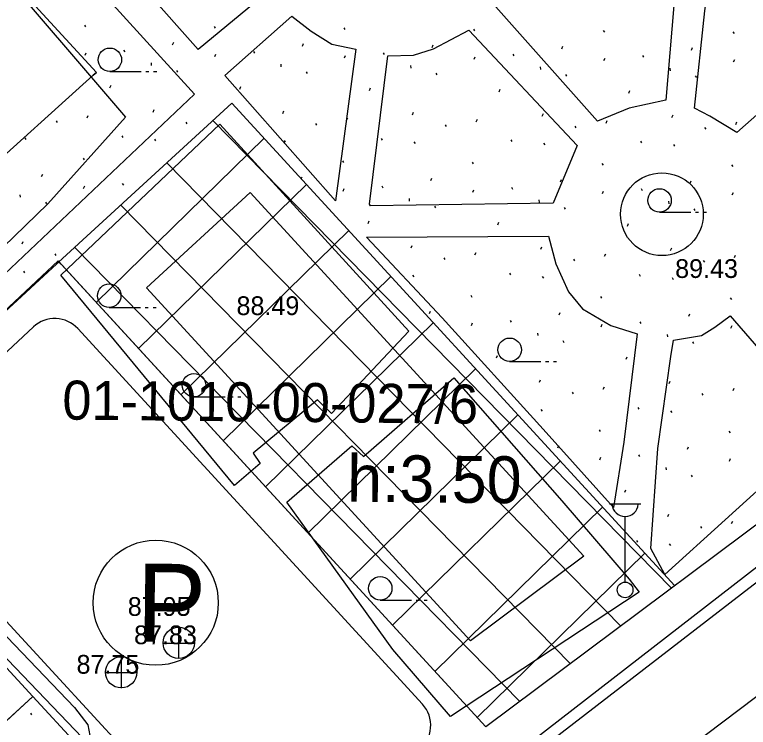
# Model space of a CAD drawing. Extents: x 412225 to 413380, y 4456471 to 4457189.
# Drawn here: x 412668.22 to 412715.13, y 4456863.19 to 4456908.77 of the extents above; entities that cross this region are included whole.
import ezdxf

# ---------------------------------------------------------------- set-up
doc = ezdxf.new("R2010")
doc.units = 0
for name, color, linetype in [('0_HALİHAZIR', 7, 'Continuous'), ('0_KADASTRO', 7, 'Continuous'), ('Level 20', 7, 'Continuous'), ('Level 27', 7, 'Continuous'), ('Level 30', 7, 'Continuous'), ('Level 34', 7, 'Continuous'), ('Level 41', 7, 'Continuous'), ('Level 48', 7, 'Continuous'), ('Level 56', 7, 'Continuous'), ('Level 57', 7, 'Continuous'), ('Level 62', 7, 'Continuous'), ('Level 8', 7, 'Continuous')]:
    doc.layers.add(name, color=color, linetype=linetype)

msp = doc.modelspace()

# ---------------------------------------------------------------- linework, layer by layer
at = {"layer": '0_HALİHAZIR'}
for p, q in [((412674.308, 4456905.137), (412676.308, 4456905.137)), ((412676.608, 4456905.137), (412676.808, 4456905.137)), ((412677.108, 4456905.137), (412677.308, 4456905.137)), ((412709.45, 4456896.143), (412711.45, 4456896.143)), ((412711.75, 4456896.143), (412711.95, 4456896.143)), ((412712.25, 4456896.143), (412712.45, 4456896.143)), ((412674.268, 4456890.048), (412676.268, 4456890.048)), ((412676.568, 4456890.048), (412676.768, 4456890.048)), ((412677.068, 4456890.048), (412677.268, 4456890.048)), ((412699.868, 4456886.591), (412701.868, 4456886.591)), ((412702.168, 4456886.591), (412702.368, 4456886.591)), ((412702.668, 4456886.591), (412702.868, 4456886.591)), ((412679.686, 4456884.321), (412681.686, 4456884.321)), ((412681.986, 4456884.321), (412682.186, 4456884.321)), ((412682.486, 4456884.321), (412682.686, 4456884.321)), ((412706.251, 4456877.481), (412708.251, 4456877.481)), ((412707.251, 4456872.481), (412707.251, 4456876.674)), ((412691.594, 4456871.333), (412693.594, 4456871.333)), ((412693.894, 4456871.333), (412694.094, 4456871.333)), ((412694.394, 4456871.333), (412694.594, 4456871.333)), ((412678.725, 4456867.589), (412678.725, 4456869.589)), ((412677.705, 4456868.579), (412679.705, 4456868.579)), ((412675.052, 4456865.704), (412675.052, 4456867.704)), ((412674.032, 4456866.694), (412676.032, 4456866.694))]:
    msp.add_line(p, q, dxfattribs=at)
for points in [[(412661.467, 4456887.739), (412662.17, 4456887.586), (412663.095, 4456887.959), (412679.73, 4456903.682), (412659.074, 4456926.379), (412645.761, 4456941.044)], [(412644.458, 4456936.187), (412657.853, 4456922.584), (412675.311, 4456902.222), (412670.352, 4456896.669)], [(412669.387, 4456850.535), (412673.134, 4456850.557), (412674.944, 4456850.468), (412679.7, 4456850.077), (412683.187, 4456849.915), (412686.123, 4456850.336), (412692.774, 4456851.798), (412697.695, 4456853.645), (412702.233, 4456855.766), (412707.153, 4456858.747), (412717.671, 4456866.692), (412734.049, 4456879.654), (412750.721, 4456892.773), (412757.76, 4456898.087), (412758.289, 4456898.982), (412758.57, 4456900.022), (412758.397, 4456901.729), (412757.57, 4456904.33), (412755.341, 4456909.508), (412751.222, 4456914.641), (412743.863, 4456922.176), (412743.533, 4456922.287)], [(412684.476, 4456910.296), (412679.963, 4456906.544), (412673.18, 4456914.192), (412673.179, 4456914.241), (412682.929, 4456914.459)], [(412711.695, 4456902.794), (412712.337, 4456909.018), (412713.103, 4456914.624), (412720.447, 4456906.576), (412714.392, 4456901.235)], [(412709.86, 4456903.305), (412707.519, 4456902.782), (412705.476, 4456901.952), (412698.975, 4456909.263), (412700.365, 4456911.208), (412701.027, 4456912.816), (412701.267, 4456914.206), (412710.777, 4456914.182)], [(412710.777, 4456914.182), (412709.86, 4456903.305)], [(412688.728, 4456896.861), (412681.661, 4456904.881), (412685.945, 4456908.679), (412687.182, 4456907.718), (412688.499, 4456906.89), (412690.035, 4456906.555)], [(412697.26, 4456907.77), (412704.186, 4456900.401), (412702.658, 4456896.708), (412690.965, 4456896.553), (412690.914, 4456896.651), (412692.08, 4456906.128)], [(412692.08, 4456906.128), (412693.727, 4456906.185), (412695.01, 4456906.579), (412697.26, 4456907.77)], [(412690.037, 4456906.569), (412688.728, 4456896.861)], [(412714.392, 4456901.235), (412712.664, 4456902.286), (412711.695, 4456902.794)], [(412671.179, 4456892.104), (412681.33, 4456901.762), (412693.415, 4456888.531)], [(412670.352, 4456896.669), (412662.455, 4456889.033), (412651.744, 4456900.713)], [(412695.556, 4456889.378), (412690.717, 4456894.543), (412702.346, 4456894.616), (412702.813, 4456892.829), (412703.622, 4456891.046), (412704.518, 4456889.966), (412706.328, 4456888.9), (412708.016, 4456888.37), (412707.172, 4456881.425), (412706.499, 4456877.256)], [(412693.415, 4456888.531), (412688.485, 4456883.256), (412687.591, 4456884.14), (412683.481, 4456880.736), (412683.915, 4456880.073), (412682.288, 4456878.663), (412671.179, 4456892.104)], [(412717.51, 4456879.961), (412709.799, 4456872.965), (412708.894, 4456874.632), (412709.339, 4456881.016), (412710.166, 4456886.9), (412710.346, 4456887.947), (412712.136, 4456888.25), (412712.976, 4456888.785), (412713.961, 4456889.517), (412717.03, 4456885.973), (412719.386, 4456883.284)], [(412706.499, 4456877.256), (412702.021, 4456882.263), (412695.556, 4456889.378)], [(412692.392, 4456868.176), (412685.632, 4456877.586), (412689.787, 4456881.187), (412690.531, 4456880.513), (412696.297, 4456885.54)], [(412696.297, 4456885.54), (412703.214, 4456877.681), (412707.512, 4456872.671), (412708.144, 4456871.848)], [(412655.596, 4456881.887), (412667.239, 4456869.467), (412672.044, 4456864.462), (412672.911, 4456863.362), (412673.036, 4456862.676), (412672.994, 4456862.057)], [(412662.524, 4456872.993), (412673.026, 4456862.023), (412673.4, 4456861.017), (412673.404, 4456860.192)], [(412708.144, 4456871.848), (412696.076, 4456863.891), (412692.392, 4456868.176)]]:
    msp.add_lwpolyline(points, dxfattribs=at)
for centre, radius in [((412674.308, 4456905.887), 0.75), ((412709.603, 4456896.009), 2.644), ((412709.45, 4456896.893), 0.75), ((412674.268, 4456890.798), 0.75), ((412699.868, 4456887.341), 0.75), ((412679.686, 4456885.071), 0.75), ((412691.594, 4456872.083), 0.75), ((412707.251, 4456871.981), 0.5), ((412678.71, 4456868.597), 1), ((412675.037, 4456866.713), 1)]:
    msp.add_circle(centre, radius, dxfattribs=at)
msp.add_arc((412707.251, 4456877.511), 0.837, 183.298, 356.9072, dxfattribs=at)
at = {"layer": '0_KADASTRO'}
msp.add_lwpolyline([(412701.663, 4456940.335), (412731.651, 4456907.154), (412741.85, 4456895.869), (412723, 4456881.651), (412698.351, 4456863.216), (412671.192, 4456892.819), (412671.06, 4456892.963), (412670.904, 4456892.819), (412663.67, 4456886.167), (412661.8, 4456888.201), (412658.594, 4456891.688), (412673.248, 4456904.903), (412673.447, 4456905.083), (412642.309, 4456938.944)], dxfattribs=at)
for points in [[(412627.457, 4456925.548), (412627.999, 4456926.037), (412642.144, 4456938.796), (412642.309, 4456938.944), (412673.447, 4456905.083), (412673.248, 4456904.903), (412658.594, 4456891.688)], [(412623.532, 4456885.496), (412638.236, 4456899.017), (412654.744, 4456881.084), (412669.391, 4456865.173), (412654.669, 4456851.635), (412640.128, 4456867.447)]]:
    msp.add_lwpolyline(points, close=True, dxfattribs=at)
at = {"layer": 'Level 20'}
for points in [[(412676.649, 4456891.309), (412683.274, 4456897.402)], [(412683.274, 4456897.402), (412704.612, 4456874.143)], [(412697.368, 4456868.725), (412676.649, 4456891.309)], [(412704.612, 4456874.143), (412697.368, 4456868.725)]]:
    msp.add_lwpolyline(points, dxfattribs=at)
at = {"layer": 'Level 27'}
for points in [[(412698.351, 4456863.216), (412671.009, 4456893.019), (412663.67, 4456886.167), (412658.594, 4456891.688), (412627.457, 4456925.548), (412610.535, 4456943.95), (412609.853, 4456946.488), (412610.198, 4456948.664), (412611.072, 4456950.765), (412612.896, 4456952.445), (412618.421, 4456955.74), (412659.349, 4456980.825), (412662.956, 4456983.053), (412675.647, 4456990.653), (412677.81, 4456991.799), (412679.882, 4456991.945), (412681.966, 4456991.421), (412682.158, 4456991.258), (412683.551, 4456990.073), (412683.789, 4456989.871), (412711.969, 4456958.753), (412714.653, 4456955.79), (412757.812, 4456908.134)], [(412622.008, 4456916.7), (412635.546, 4456901.978), (412638.236, 4456899.017), (412654.744, 4456881.084), (412669.391, 4456865.173), (412680.541, 4456853.048)], [(412757.812, 4456908.134), (412741.85, 4456895.869), (412723, 4456881.651), (412698.351, 4456863.216)]]:
    msp.add_lwpolyline(points, dxfattribs=at)
at = {"layer": 'Level 34'}
for p, q in [((412710.217, 4456872.091), (412680.901, 4456902.013)), ((412673.444, 4456890.364), (412684.165, 4456900.868)), ((412706.985, 4456869.674), (412677.956, 4456899.304)), ((412676.15, 4456887.415), (412686.871, 4456897.919)), ((412703.754, 4456867.257), (412675.01, 4456896.595)), ((412678.856, 4456884.466), (412689.577, 4456894.97)), ((412700.522, 4456864.84), (412672.064, 4456893.886)), ((412681.561, 4456881.517), (412692.282, 4456892.021)), ((412684.267, 4456878.568), (412694.988, 4456889.072)), ((412686.972, 4456875.619), (412697.693, 4456886.122)), ((412689.678, 4456872.67), (412700.399, 4456883.173)), ((412692.383, 4456869.721), (412703.104, 4456880.224)), ((412695.089, 4456866.771), (412705.81, 4456877.275)), ((412697.795, 4456863.822), (412708.516, 4456874.326))]:
    msp.add_line(p, q, dxfattribs=at)
at = {"layer": 'Level 41'}
for p, q in [((412672.683, 4456908.096), (412672.753, 4456907.988)), ((412680.976, 4456908.011), (412681.046, 4456907.903)), ((412689.268, 4456907.926), (412689.338, 4456907.818)), ((412697.561, 4456907.841), (412697.631, 4456907.734)), ((412705.853, 4456907.756), (412705.923, 4456907.649)), ((412714.146, 4456907.671), (412714.216, 4456907.564)), ((412678.323, 4456906.845), (412678.395, 4456907.003)), ((412686.615, 4456906.76), (412686.688, 4456906.918)), ((412694.908, 4456906.675), (412694.98, 4456906.834)), ((412675.19, 4456906.493), (412675.26, 4456906.385)), ((412683.482, 4456906.408), (412683.552, 4456906.301)), ((412703.2, 4456906.59), (412703.273, 4456906.749)), ((412711.493, 4456906.506), (412711.566, 4456906.664)), ((412672.722, 4456906.173), (412672.795, 4456906.333)), ((412681.014, 4456906.088), (412681.088, 4456906.248)), ((412689.307, 4456906.004), (412689.38, 4456906.163)), ((412691.775, 4456906.323), (412691.845, 4456906.216)), ((412697.599, 4456905.919), (412697.673, 4456906.078)), ((412700.068, 4456906.238), (412700.138, 4456906.131)), ((412705.892, 4456905.834), (412705.965, 4456905.993)), ((412708.36, 4456906.154), (412708.43, 4456906.046)), ((412714.184, 4456905.749), (412714.258, 4456905.908)), ((412676.94, 4456905.684), (412676.956, 4456905.524)), ((412685.232, 4456905.599), (412685.249, 4456905.439)), ((412693.525, 4456905.514), (412693.541, 4456905.354)), ((412701.817, 4456905.43), (412701.834, 4456905.269)), ((412678.565, 4456905.198), (412678.634, 4456905.09)), ((412686.857, 4456905.113), (412686.926, 4456905.005)), ((412695.15, 4456905.028), (412695.219, 4456904.92)), ((412703.443, 4456904.943), (412703.511, 4456904.835)), ((412710.11, 4456905.345), (412710.126, 4456905.184)), ((412711.735, 4456904.858), (412711.804, 4456904.75)), ((412674.316, 4456904.097), (412674.39, 4456904.256)), ((412682.609, 4456904.012), (412682.683, 4456904.171)), ((412690.901, 4456903.927), (412690.975, 4456904.086)), ((412699.194, 4456903.842), (412699.268, 4456904.002)), ((412707.487, 4456903.757), (412707.56, 4456903.917)), ((412677.073, 4456902.539), (412677.144, 4456902.698)), ((412685.365, 4456902.454), (412685.437, 4456902.613)), ((412672.859, 4456902.174), (412672.931, 4456902.333)), ((412689.444, 4456902.004), (412689.516, 4456902.163)), ((412693.658, 4456902.369), (412693.729, 4456902.528)), ((412701.95, 4456902.284), (412702.022, 4456902.443)), ((412710.243, 4456902.199), (412710.314, 4456902.358)), ((412670.869, 4456901.986), (412670.938, 4456901.879)), ((412679.161, 4456901.901), (412679.231, 4456901.795)), ((412687.454, 4456901.816), (412687.524, 4456901.71)), ((412695.746, 4456901.731), (412695.816, 4456901.625)), ((412697.736, 4456901.919), (412697.809, 4456902.078)), ((412706.029, 4456901.834), (412706.101, 4456901.994)), ((412714.321, 4456901.749), (412714.394, 4456901.909)), ((412704.039, 4456901.647), (412704.109, 4456901.54)), ((412712.331, 4456901.562), (412712.401, 4456901.455)), ((412668.871, 4456900.885), (412668.941, 4456900.778)), ((412675.067, 4456901.014), (412675.137, 4456900.906)), ((412677.164, 4456900.801), (412677.234, 4456900.693)), ((412691.652, 4456900.844), (412691.722, 4456900.737)), ((412699.945, 4456900.759), (412700.014, 4456900.652)), ((412685.456, 4456900.716), (412685.526, 4456900.608)), ((412693.749, 4456900.631), (412693.819, 4456900.523)), ((412702.041, 4456900.546), (412702.111, 4456900.438)), ((412708.237, 4456900.675), (412708.307, 4456900.567)), ((412710.334, 4456900.461), (412710.404, 4456900.353)), ((412672.596, 4456899.586), (412672.666, 4456899.479)), ((412689.181, 4456899.417), (412689.251, 4456899.309)), ((412697.474, 4456899.332), (412697.544, 4456899.224)), ((412705.766, 4456899.247), (412705.836, 4456899.139)), ((412714.059, 4456899.162), (412714.129, 4456899.054)), ((412669.943, 4456898.42), (412670.016, 4456898.579)), ((412686.541, 4456898.279), (412686.601, 4456898.409)), ((412675.103, 4456897.984), (412675.173, 4456897.876)), ((412694.821, 4456898.166), (412694.893, 4456898.324)), ((412703.113, 4456898.081), (412703.186, 4456898.239)), ((412711.406, 4456897.996), (412711.478, 4456898.154)), ((412672.634, 4456897.664), (412672.708, 4456897.823)), ((412689.22, 4456897.494), (412689.293, 4456897.653)), ((412691.688, 4456897.814), (412691.758, 4456897.706)), ((412697.512, 4456897.409), (412697.586, 4456897.568)), ((412699.981, 4456897.729), (412700.05, 4456897.621)), ((412705.805, 4456897.324), (412705.878, 4456897.484)), ((412708.273, 4456897.644), (412708.343, 4456897.536)), ((412668.56, 4456897.259), (412668.576, 4456897.099)), ((412693.438, 4456897.005), (412693.454, 4456896.845)), ((412714.097, 4456897.239), (412714.171, 4456897.399)), ((412670.185, 4456896.773), (412670.254, 4456896.665)), ((412695.063, 4456896.518), (412695.132, 4456896.41)), ((412701.73, 4456896.92), (412701.747, 4456896.76)), ((412710.023, 4456896.835), (412710.039, 4456896.675)), ((412703.355, 4456896.433), (412703.424, 4456896.326)), ((412711.648, 4456896.348), (412711.717, 4456896.241)), ((412690.814, 4456895.418), (412690.888, 4456895.577)), ((412699.107, 4456895.333), (412699.181, 4456895.492)), ((412707.4, 4456895.248), (412707.473, 4456895.407)), ((412668.693, 4456894.114), (412668.765, 4456894.273)), ((412693.571, 4456893.859), (412693.642, 4456894.019)), ((412701.863, 4456893.774), (412701.935, 4456893.934)), ((412710.156, 4456893.69), (412710.227, 4456893.849)), ((412670.781, 4456893.477), (412670.851, 4456893.37)), ((412695.659, 4456893.222), (412695.729, 4456893.115)), ((412697.649, 4456893.41), (412697.722, 4456893.569)), ((412705.942, 4456893.325), (412706.014, 4456893.484)), ((412714.234, 4456893.24), (412714.307, 4456893.399)), ((412703.952, 4456893.137), (412704.022, 4456893.03)), ((412712.244, 4456893.052), (412712.314, 4456892.945)), ((412668.784, 4456892.376), (412668.854, 4456892.268)), ((412693.662, 4456892.121), (412693.732, 4456892.014)), ((412699.857, 4456892.25), (412699.927, 4456892.142)), ((412701.954, 4456892.036), (412702.024, 4456891.929)), ((412708.15, 4456892.165), (412708.22, 4456892.057)), ((412710.247, 4456891.952), (412710.317, 4456891.844)), ((412697.387, 4456890.822), (412697.457, 4456890.714)), ((412705.679, 4456890.737), (412705.749, 4456890.63)), ((412713.972, 4456890.652), (412714.042, 4456890.545)), ((412694.734, 4456889.656), (412694.806, 4456889.814)), ((412703.026, 4456889.571), (412703.099, 4456889.73)), ((412711.319, 4456889.486), (412711.391, 4456889.645)), ((412697.425, 4456888.9), (412697.499, 4456889.059)), ((412699.893, 4456889.219), (412699.963, 4456889.112)), ((412708.186, 4456889.135), (412708.256, 4456889.027)), ((412705.718, 4456888.815), (412705.791, 4456888.974)), ((412714.01, 4456888.73), (412714.084, 4456888.889)), ((412701.643, 4456888.41), (412701.66, 4456888.25)), ((412709.936, 4456888.326), (412709.952, 4456888.165)), ((412703.268, 4456887.924), (412703.337, 4456887.816)), ((412711.561, 4456887.839), (412711.63, 4456887.731)), ((412699.02, 4456886.823), (412699.093, 4456886.982)), ((412707.312, 4456886.738), (412707.386, 4456886.898)), ((412701.776, 4456885.265), (412701.848, 4456885.424)), ((412710.069, 4456885.18), (412710.14, 4456885.339)), ((412705.855, 4456884.815), (412705.927, 4456884.974)), ((412714.147, 4456884.73), (412714.22, 4456884.89)), ((412703.865, 4456884.627), (412703.935, 4456884.521)), ((412712.157, 4456884.543), (412712.227, 4456884.436)), ((412701.867, 4456883.527), (412701.937, 4456883.419)), ((412708.063, 4456883.655), (412708.133, 4456883.548)), ((412710.16, 4456883.442), (412710.23, 4456883.334)), ((412705.592, 4456882.228), (412705.662, 4456882.12)), ((412713.885, 4456882.143), (412713.955, 4456882.035)), ((412702.939, 4456881.062), (412703.012, 4456881.22)), ((412711.232, 4456880.977), (412711.304, 4456881.135)), ((412708.099, 4456880.625), (412708.169, 4456880.517)), ((412705.631, 4456880.305), (412705.704, 4456880.464)), ((412713.923, 4456880.22), (412713.997, 4456880.38)), ((412709.849, 4456879.816), (412709.865, 4456879.656)), ((412711.474, 4456879.329), (412711.543, 4456879.222)), ((412707.225, 4456878.229), (412707.299, 4456878.388)), ((412709.982, 4456876.67), (412710.053, 4456876.83)), ((412714.06, 4456876.221), (412714.133, 4456876.38)), ((412712.07, 4456876.033), (412712.14, 4456875.926)), ((412707.976, 4456875.146), (412708.046, 4456875.038)), ((412710.073, 4456874.932), (412710.143, 4456874.825)), ((412669.239, 4456864.104), (412669.309, 4456863.997))]:
    msp.add_line(p, q, dxfattribs=at)
at = {"layer": 'Level 48'}
msp.add_circle((412677.24, 4456871.163), 4, dxfattribs=at)
at = {"layer": 'Level 57'}
msp.add_line((412669.391, 4456865.173), (412660.451, 4456856.952), dxfattribs=at)
for points in [[(412627.457, 4456925.548), (412627.999, 4456926.037), (412642.144, 4456938.796), (412642.309, 4456938.944), (412673.447, 4456905.083), (412673.248, 4456904.903), (412658.594, 4456891.688)], [(412671.031, 4456892.936), (412682.102, 4456903.117), (412710.424, 4456872.246)]]:
    msp.add_lwpolyline(points, dxfattribs=at)
at = {"layer": 'Level 62'}
for points in [[(412623.48, 4456918.054), (412637.022, 4456903.327), (412639.712, 4456900.367), (412656.215, 4456882.439), (412670.863, 4456866.527), (412681.837, 4456854.593)], [(412759.159, 4456906.646), (412743.061, 4456894.278), (412724.201, 4456880.052), (412693.038, 4456855.897)], [(412669.424, 4456888.804), (412665.772, 4456885.393)], [(412694.298, 4456864.675), (412672.263, 4456888.694)]]:
    msp.add_lwpolyline(points, dxfattribs=at)
for centre, radius, start, end in [((412670.789, 4456887.342), 2, 42.5392, 133.0281), ((412958.73, 4456601.612), 355.863, 130.29029, 133.33729), ((412792.992, 4456767.533), 109.907, 112.70448, 137.01518), ((412692.824, 4456863.323), 2, 307.7814, 42.5362)]:
    msp.add_arc(centre, radius, start, end, dxfattribs=at)
at = {"layer": 'Level 8'}
msp.add_lwpolyline([(412706.1, 4457175.965), (412751.217, 4457041.463), (412764.575, 4457001.385), (412790.361, 4457003.87), (412821.118, 4456953.851), (412699.954, 4456860.338), (412631.485, 4456804.219), (412585.777, 4456849.927), (412523.439, 4456912.266), (412460.309, 4456974.831), (412403.512, 4457031.625), (412342.192, 4457092.946), (412287.774, 4457146.913), (412253.259, 4457181.199)], dxfattribs=at)

# ---------------------------------------------------------------- texts
at = {"layer": '0_HALİHAZIR'}
for s, p in [('89.43', (412710.448, 4456891.934)), ('88.49', (412682.405, 4456889.558)), ('87.95', (412675.454, 4456870.322)), ('87.83', (412675.856, 4456868.51)), ('87.75', (412672.178, 4456866.625))]:
    msp.add_text(s, height=1.2, dxfattribs=at).set_placement(p)
at = {"layer": 'Level 30'}
msp.add_text('h:3.50', height=3, rotation=359.4141, dxfattribs=at).set_placement((412689.464, 4456877.632))
at = {"layer": 'Level 48'}
msp.add_text('P', height=5, rotation=359.4141, dxfattribs=at).set_placement((412675.98, 4456868.674))
at = {"layer": 'Level 56'}
msp.add_text('01-1010-00-027/6', height=2.5, rotation=359.4136, dxfattribs=at).set_placement((412671.264, 4456882.878))

doc.saveas('drawing.dxf')
